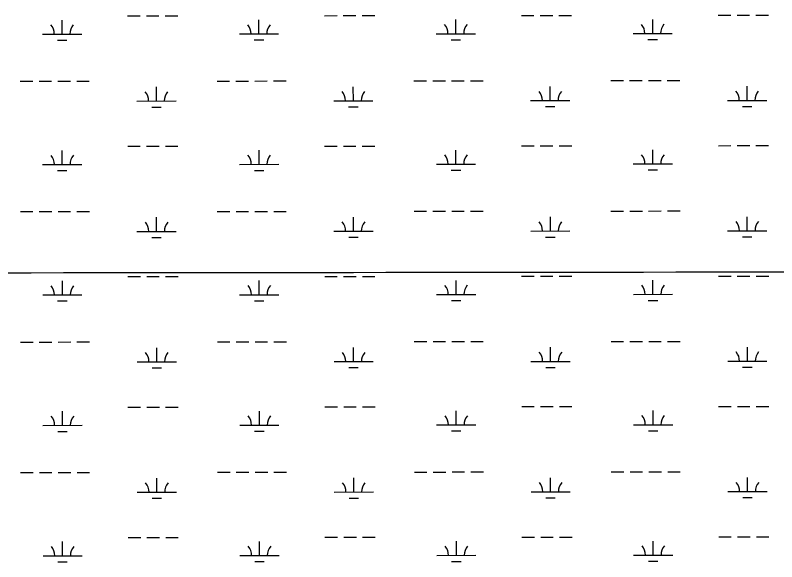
# Model space of a CAD drawing. Extents: x 3297753 to 3335611, y 652252 to 677623.
# Drawn here: x 3323431 to 3325372, y 666004 to 667399 of the extents above; entities that cross this region are included whole.
import ezdxf

# ---------------------------------------------------------------- set-up
doc = ezdxf.new("R2010")
doc.units = 0
doc.layers.add('V-GRID-MAJR', color=7, linetype='Continuous')
doc.layers.add('V-WETL-SWMP', color=7, linetype='Continuous')

msp = doc.modelspace()

# ---------------------------------------------------------------- linework, layer by layer
at = {"layer": 'V-GRID-MAJR'}
msp.add_spline([(3301864.932, 666722.723), (3307122.83, 666726.164), (3312380.728, 666730.37), (3317638.625, 666735.341), (3322896.522, 666741.077), (3328154.418, 666747.577), (3333412.313, 666754.8420000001), (3333412.3140000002, 666754.8420000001)], degree=3, dxfattribs=at)
at = {"layer": 'V-WETL-SWMP'}
for p, q in [((3323550.093477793, 667350.2552167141), (3323550.056843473, 667386.2551932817)), ((3323717.110140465, 667396.8551785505), (3323749.110123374, 667396.8877394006)), ((3323765.1101148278, 667396.904019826), (3323797.1100977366, 667396.9365806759)), ((3323813.110089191, 667396.9528611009), (3323845.1100720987, 667396.9854219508)), ((3324052.001209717, 667350.7659214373), (3324051.9645753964, 667386.7658980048)), ((3324219.017872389, 667397.3658832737), (3324251.017855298, 667397.3984441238)), ((3324267.0178467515, 667397.414724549), (3324299.01782966, 667397.447285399)), ((3324315.017821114, 667397.4635658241), (3324347.0178040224, 667397.496126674)), ((3324553.908941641, 667351.2766261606), (3324553.8723073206, 667387.2766027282)), ((3324720.925604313, 667397.876587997), (3324752.9255872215, 667397.9091488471)), ((3324768.925578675, 667397.9254292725), (3324800.925561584, 667397.9579901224)), ((3324816.9255530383, 667397.9742705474), (3324848.9255359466, 667398.0068313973)), ((3325055.8166735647, 667351.7873308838), (3325055.780039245, 667387.7873074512)), ((3325222.833336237, 667398.3872927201), (3325254.8333191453, 667398.4198535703)), ((3325270.8333105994, 667398.4361339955), (3325302.833293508, 667398.4686948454)), ((3325318.833284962, 667398.4849752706), (3325350.83326787, 667398.5175361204)), ((3323500.0935044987, 667350.2043403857), (3323600.093451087, 667350.3060930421)), ((3324002.0012364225, 667350.7150451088), (3324102.001183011, 667350.8167977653)), ((3324503.9089683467, 667351.2257498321), (3324603.9089149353, 667351.3275024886)), ((3325005.816700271, 667351.7364545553), (3325105.8166468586, 667351.8382072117)), ((3323538.1091870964, 667334.8120164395), (3323562.109174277, 667334.8364370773)), ((3324040.0169190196, 667335.3227211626), (3324064.0169062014, 667335.3471418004)), ((3324541.924650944, 667335.8334258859), (3324565.9246381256, 667335.8578465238)), ((3325043.832382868, 667336.3441306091), (3325067.832370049, 667336.3685512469)), ((3323443.37172151, 667230.0755782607), (3323475.371704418, 667230.1081391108)), ((3323491.3716958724, 667230.1244195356), (3323523.3716787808, 667230.1569803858)), ((3323539.3716702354, 667230.1732608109), (3323571.3716531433, 667230.205821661)), ((3323587.3716445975, 667230.2221020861), (3323619.3716275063, 667230.2546629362)), ((3323945.279453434, 667230.5862829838), (3323977.2794363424, 667230.6188438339)), ((3323993.2794277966, 667230.6351242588), (3324025.2794107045, 667230.667685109)), ((3324041.2794021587, 667230.683965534), (3324073.279385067, 667230.7165263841)), ((3324089.2793765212, 667230.7328068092), (3324121.27935943, 667230.7653676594)), ((3324447.1871853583, 667231.0969877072), (3324479.187168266, 667231.1295485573)), ((3324495.1871597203, 667231.1458289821), (3324527.1871426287, 667231.1783898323)), ((3324543.187134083, 667231.1946702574), (3324575.1871169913, 667231.2272311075)), ((3324591.1871084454, 667231.2435115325), (3324623.187091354, 667231.2760723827)), ((3324949.0949172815, 667231.6076924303), (3324981.0949001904, 667231.6402532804)), ((3324997.0948916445, 667231.6565337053), (3325029.094874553, 667231.6890945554)), ((3325045.094866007, 667231.7053749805), (3325077.094848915, 667231.7379358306)), ((3325093.094840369, 667231.7542162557), (3325125.0948232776, 667231.7867771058)), ((3323790.7391720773, 667179.6870145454), (3323790.702537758, 667215.6869911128)), ((3324292.6469040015, 667180.1977192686), (3324292.6102696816, 667216.1976958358)), ((3324794.554635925, 667180.7084239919), (3324794.5180016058, 667216.7084005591)), ((3325296.4623678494, 667181.2191287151), (3325296.425733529, 667217.2191052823)), ((3323740.739198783, 667179.6361382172), (3323840.739145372, 667179.7378908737)), ((3324242.646930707, 667180.1468429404), (3324342.6468772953, 667180.2485955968)), ((3324744.554662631, 667180.6575476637), (3324844.5546092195, 667180.7593003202)), ((3325246.462394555, 667181.1682523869), (3325346.4623411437, 667181.2700050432)), ((3323778.754881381, 667164.2438142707), (3323802.754868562, 667164.2682349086)), ((3324280.6626133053, 667164.7545189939), (3324304.662600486, 667164.7789396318)), ((3324782.570345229, 667165.2652237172), (3324806.57033241, 667165.2896443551)), ((3325284.4780771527, 667165.7759284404), (3325308.478064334, 667165.8003490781)), ((3323550.4320145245, 667017.5804332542), (3323550.3953802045, 667053.5804098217)), ((3323717.448677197, 667064.1803950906), (3323749.448660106, 667064.2129559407)), ((3323765.4486515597, 667064.229236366), (3323797.448634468, 667064.2617972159)), ((3323813.448625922, 667064.278077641), (3323845.4486088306, 667064.310638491)), ((3324052.3397464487, 667018.0911379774), (3324052.3031121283, 667054.0911145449)), ((3324219.356409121, 667064.6910998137), (3324251.356392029, 667064.7236606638)), ((3324267.356383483, 667064.7399410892), (3324299.3563663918, 667064.7725019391)), ((3324315.356357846, 667064.7887823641), (3324347.3563407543, 667064.821343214)), ((3324554.2474783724, 667018.6018427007), (3324554.2108440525, 667054.6018192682)), ((3324721.2641410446, 667065.2018045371), (3324753.2641239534, 667065.2343653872)), ((3324769.264115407, 667065.2506458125), (3324801.264098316, 667065.2832066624)), ((3324817.2640897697, 667065.2994870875), (3324849.264072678, 667065.3320479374)), ((3325056.155210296, 667019.1125474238), (3325056.118575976, 667055.1125239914)), ((3325223.171872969, 667065.7125092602), (3325255.171855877, 667065.7450701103)), ((3325271.1718473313, 667065.7613505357), (3325303.1718302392, 667065.7939113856)), ((3325319.1718216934, 667065.8101918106), (3325351.171804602, 667065.8427526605)), ((3323500.43204123, 667017.5295569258), (3323600.431987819, 667017.6313095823)), ((3324002.3397731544, 667018.040261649), (3324102.339719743, 667018.1420143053)), ((3324504.2475050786, 667018.5509663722), (3324604.2474516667, 667018.6527190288)), ((3325006.1552370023, 667019.0616710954), (3325106.1551835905, 667019.1634237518)), ((3323538.447723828, 667002.1372329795), (3323562.447711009, 667002.1616536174)), ((3324040.3554557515, 667002.6479377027), (3324064.3554429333, 667002.6723583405)), ((3324542.2631876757, 667003.158642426), (3324566.263174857, 667003.1830630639)), ((3325044.1709195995, 667003.6693471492), (3325068.1709067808, 667003.693767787)), ((3323443.7102582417, 666897.4007948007), (3323475.71024115, 666897.4333556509)), ((3323491.7102326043, 666897.4496360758), (3323523.710215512, 666897.4821969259)), ((3323539.710206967, 666897.4984773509), (3323571.710189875, 666897.5310382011)), ((3323587.7101813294, 666897.5473186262), (3323619.7101642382, 666897.5798794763)), ((3323945.617990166, 666897.9114995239), (3323977.617973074, 666897.944060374)), ((3323993.617964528, 666897.9603407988), (3324025.6179474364, 666897.992901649)), ((3324041.6179388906, 666898.0091820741), (3324073.617921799, 666898.0417429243)), ((3324089.6179132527, 666898.0580233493), (3324121.6178961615, 666898.0905841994)), ((3324447.5257220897, 666898.4222042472), (3324479.525704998, 666898.4547650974)), ((3324495.5256964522, 666898.4710455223), (3324527.5256793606, 666898.5036063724)), ((3324543.525670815, 666898.5198867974), (3324575.5256537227, 666898.5524476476)), ((3324591.525645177, 666898.5687280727), (3324623.5256280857, 666898.6012889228)), ((3324949.4334540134, 666898.9329089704), (3324981.4334369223, 666898.9654698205)), ((3324997.4334283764, 666898.9817502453), (3325029.4334112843, 666899.0143110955)), ((3325045.4334027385, 666899.0305915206), (3325077.433385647, 666899.0631523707)), ((3325093.433377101, 666899.0794327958), (3325125.4333600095, 666899.1119936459)), ((3323791.077708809, 666847.0122310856), (3323791.0410744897, 666883.0122076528)), ((3324292.985440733, 666847.5229358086), (3324292.9488064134, 666883.522912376)), ((3324794.893172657, 666848.033640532), (3324794.856538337, 666884.0336170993)), ((3325296.8009045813, 666848.5443452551), (3325296.764270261, 666884.5443218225)), ((3323741.077735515, 666846.9613547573), (3323841.0776821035, 666847.0631074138)), ((3324242.9854674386, 666847.4720594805), (3324342.9854140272, 666847.5738121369)), ((3324744.893199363, 666847.9827642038), (3324844.8931459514, 666848.0845168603)), ((3325246.800931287, 666848.4934689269), (3325346.800877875, 666848.5952215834)), ((3323779.093418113, 666831.5690308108), (3323803.0934052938, 666831.5934514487)), ((3324281.0011500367, 666832.0797355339), (3324305.0011372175, 666832.1041561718)), ((3324782.908881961, 666832.5904402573), (3324806.9088691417, 666832.6148608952)), ((3325284.8166138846, 666833.1011449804), (3325308.816601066, 666833.1255656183)), ((3323550.7705512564, 666684.9056497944), (3323550.7339169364, 666720.9056263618)), ((3323717.787213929, 666731.5056116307), (3323749.7871968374, 666731.5381724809)), ((3323765.787188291, 666731.5544529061), (3323797.7871712, 666731.587013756)), ((3323813.787162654, 666731.6032941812), (3323845.7871455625, 666731.6358550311)), ((3324052.67828318, 666685.4163545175), (3324052.64164886, 666721.416331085)), ((3324219.6949458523, 666732.0163163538), (3324251.694928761, 666732.048877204)), ((3324267.694920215, 666732.0651576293), (3324299.6949031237, 666732.0977184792)), ((3324315.6948945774, 666732.1139989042), (3324347.6948774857, 666732.1465597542)), ((3324554.5860151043, 666685.9270592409), (3324554.549380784, 666721.9270358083)), ((3324721.6026777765, 666732.5270210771), (3324753.6026606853, 666732.5595819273)), ((3324769.6026521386, 666732.5758623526), (3324801.6026350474, 666732.6084232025)), ((3324817.6026265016, 666732.6247036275), (3324849.60260941, 666732.6572644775)), ((3325056.493747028, 666686.437763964), (3325056.457112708, 666722.4377405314)), ((3325223.5104097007, 666733.0377258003), (3325255.5103926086, 666733.0702866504)), ((3325271.510384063, 666733.0865670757), (3325303.510366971, 666733.1191279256)), ((3325319.5103584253, 666733.1354083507), (3325351.5103413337, 666733.1679692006)), ((3323500.770577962, 666684.8547734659), (3323600.7705245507, 666684.9565261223)), ((3324002.6783098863, 666685.365478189), (3324102.6782564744, 666685.4672308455)), ((3324504.58604181, 666685.8761829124), (3324604.5859883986, 666685.9779355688)), ((3325006.493773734, 666686.3868876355), (3325106.4937203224, 666686.488640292)), ((3323538.7862605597, 666669.4624495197), (3323562.786247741, 666669.4868701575)), ((3324040.6939924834, 666669.9731542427), (3324064.6939796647, 666669.9975748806)), ((3324542.601724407, 666670.4838589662), (3324566.601711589, 666670.508279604)), ((3325044.5094563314, 666670.9945636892), (3325068.5094435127, 666671.0189843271)), ((3324447.8642588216, 666565.7474207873), (3324479.86424173, 666565.7799816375)), ((3324495.864233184, 666565.7962620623), (3324527.864216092, 666565.8288229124)), ((3324543.864207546, 666565.8451033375), (3324575.8641904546, 666565.8776641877)), ((3324591.864181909, 666565.8939446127), (3324623.8641648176, 666565.9265054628)), ((3324949.7719907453, 666566.2581255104), (3324981.7719736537, 666566.2906863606)), ((3324997.771965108, 666566.3069667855), (3325029.7719480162, 666566.3395276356)), ((3325045.7719394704, 666566.3558080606), (3325077.771922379, 666566.3883689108)), ((3325093.7719138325, 666566.4046493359), (3325125.771896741, 666566.437210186)), ((3323444.0487949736, 666564.7260113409), (3323476.0487778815, 666564.758572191)), ((3323492.0487693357, 666564.7748526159), (3323524.048752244, 666564.807413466)), ((3323540.0487436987, 666564.823693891), (3323572.048726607, 666564.8562547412)), ((3323588.048718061, 666564.8725351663), (3323620.0487009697, 666564.9050960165)), ((3323791.4162455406, 666514.3374476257), (3323791.3796112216, 666550.3374241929)), ((3323945.9565268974, 666565.236716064), (3323977.9565098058, 666565.2692769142)), ((3323993.95650126, 666565.285557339), (3324025.9564841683, 666565.3181181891)), ((3324041.956475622, 666565.3343986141), (3324073.9564585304, 666565.3669594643)), ((3324089.9564499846, 666565.3832398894), (3324121.9564328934, 666565.4158007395)), ((3324293.323977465, 666514.8481523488), (3324293.287343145, 666550.848128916)), ((3324795.231709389, 666515.3588570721), (3324795.195075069, 666551.3588336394)), ((3325297.1394413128, 666515.8695617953), (3325297.102806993, 666551.8695383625)), ((3323741.4162722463, 666514.2865712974), (3323841.4162188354, 666514.3883239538)), ((3324243.3240041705, 666514.7972760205), (3324343.323950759, 666514.899028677)), ((3324745.2317360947, 666515.3079807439), (3324845.231682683, 666515.4097334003)), ((3325247.1394680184, 666515.818685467), (3325347.139414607, 666515.9204381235)), ((3323779.4319548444, 666498.894247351), (3323803.431942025, 666498.9186679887)), ((3324281.3396867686, 666499.404952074), (3324305.3396739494, 666499.4293727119)), ((3324783.247418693, 666499.9156567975), (3324807.247405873, 666499.9400774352)), ((3325285.155150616, 666500.4263615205), (3325309.1551377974, 666500.4507821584)), ((3323718.1257506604, 666398.830828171), (3323750.1257335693, 666398.8633890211)), ((3323766.125725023, 666398.8796694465), (3323798.125707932, 666398.9122302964)), ((3323814.1256993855, 666398.9285107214), (3323846.125682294, 666398.9610715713)), ((3324220.033482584, 666399.3415328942), (3324252.033465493, 666399.3740937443)), ((3324268.0334569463, 666399.3903741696), (3324300.033439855, 666399.4229350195)), ((3324316.0334313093, 666399.4392154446), (3324348.0334142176, 666399.4717762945)), ((3324721.941214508, 666399.8522376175), (3324753.9411974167, 666399.8847984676)), ((3324769.9411888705, 666399.901078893), (3324801.9411717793, 666399.9336397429)), ((3324817.9411632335, 666399.9499201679), (3324849.9411461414, 666399.9824810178)), ((3325223.848946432, 666400.3629423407), (3325255.8489293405, 666400.3955031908)), ((3325271.8489207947, 666400.4117836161), (3325303.848903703, 666400.444344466)), ((3325319.8488951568, 666400.4606248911), (3325351.848878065, 666400.493185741)), ((3323551.109087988, 666352.2308663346), (3323551.0724536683, 666388.2308429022)), ((3324053.016819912, 666352.7415710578), (3324052.9801855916, 666388.7415476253)), ((3324554.924551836, 666353.2522757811), (3324554.887917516, 666389.2522523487)), ((3325056.8322837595, 666353.7629805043), (3325056.79564944, 666389.7629570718)), ((3323501.109114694, 666352.1799900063), (3323601.109061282, 666352.2817426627)), ((3324003.0168466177, 666352.6906947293), (3324103.0167932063, 666352.7924473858)), ((3324504.924578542, 666353.2013994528), (3324604.9245251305, 666353.3031521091)), ((3325006.832310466, 666353.7121041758), (3325106.832257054, 666353.8138568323)), ((3323539.124797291, 666336.78766606), (3323563.1247844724, 666336.8120866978)), ((3324041.032529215, 666337.2983707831), (3324065.0325163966, 666337.322791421)), ((3324542.940261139, 666337.8090755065), (3324566.940248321, 666337.8334961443)), ((3325044.8479930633, 666338.3197802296), (3325068.847980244, 666338.3442008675)), ((3323444.387331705, 666232.0512278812), (3323476.3873146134, 666232.0837887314)), ((3323492.3873060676, 666232.1000691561), (3323524.387288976, 666232.1326300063)), ((3323540.38728043, 666232.1489104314), (3323572.3872633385, 666232.1814712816)), ((3323588.3872547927, 666232.1977517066), (3323620.3872377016, 666232.2303125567)), ((3323791.7547822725, 666181.662664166), (3323791.718147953, 666217.6626407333)), ((3323946.2950636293, 666232.5619326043), (3323978.2950465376, 666232.5944934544)), ((3323994.2950379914, 666232.6107738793), (3324026.2950208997, 666232.6433347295)), ((3324042.295012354, 666232.6596151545), (3324074.2949952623, 666232.6921760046)), ((3324090.2949867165, 666232.7084564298), (3324122.294969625, 666232.7410172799)), ((3324293.6625141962, 666182.1733688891), (3324293.625879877, 666218.1733454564)), ((3324448.2027955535, 666233.0726373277), (3324480.2027784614, 666233.1051981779)), ((3324496.2027699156, 666233.1214786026), (3324528.202752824, 666233.1540394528)), ((3324544.202744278, 666233.1703198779), (3324576.2027271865, 666233.2028807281)), ((3324592.20271864, 666233.2191611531), (3324624.202701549, 666233.2517220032)), ((3324795.5702461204, 666182.6840736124), (3324795.5336118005, 666218.6840501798)), ((3324950.1105274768, 666233.5833420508), (3324982.1105103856, 666233.6159029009)), ((3324998.11050184, 666233.6321833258), (3325030.110484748, 666233.664744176)), ((3325046.110476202, 666233.681024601), (3325078.1104591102, 666233.7135854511)), ((3325094.1104505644, 666233.7298658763), (3325126.110433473, 666233.7624267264)), ((3325297.4779780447, 666183.1947783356), (3325297.4413437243, 666219.1947549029)), ((3323741.754808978, 666181.6117878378), (3323841.7547555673, 666181.7135404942)), ((3324243.6625409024, 666182.1224925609), (3324343.6624874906, 666182.2242452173)), ((3324745.570272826, 666182.6331972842), (3324845.570219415, 666182.7349499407)), ((3325247.4780047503, 666183.1439020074), (3325347.477951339, 666183.2456546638)), ((3323779.7704915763, 666166.2194638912), (3323803.770478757, 666166.2438845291)), ((3324281.6782235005, 666166.7301686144), (3324305.678210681, 666166.7545892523)), ((3324783.5859554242, 666167.2408733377), (3324807.585942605, 666167.2652939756)), ((3325285.493687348, 666167.7515780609), (3325309.4936745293, 666167.7759986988)), ((3323718.4642873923, 666066.1560447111), (3323750.464270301, 666066.1886055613)), ((3323766.4642617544, 666066.2048859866), (3323798.4642446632, 666066.2374468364)), ((3323814.4642361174, 666066.2537272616), (3323846.464219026, 666066.2862881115)), ((3324220.3720193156, 666066.6667494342), (3324252.3720022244, 666066.6993102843)), ((3324268.371993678, 666066.7155907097), (3324300.371976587, 666066.7481515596)), ((3324316.371968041, 666066.7644319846), (3324348.371950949, 666066.7969928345)), ((3324722.27975124, 666067.1774541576), (3324754.2797341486, 666067.2100150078)), ((3324770.2797256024, 666067.226295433), (3324802.2797085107, 666067.2588562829)), ((3324818.279699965, 666067.275136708), (3324850.2796828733, 666067.307697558)), ((3325224.187483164, 666067.6881588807), (3325256.1874660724, 666067.7207197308)), ((3325272.187457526, 666067.7370001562), (3325304.1874404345, 666067.7695610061)), ((3325320.1874318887, 666067.7858414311), (3325352.187414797, 666067.818402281)), ((3323551.4476247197, 666019.5560828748), (3323551.4109904, 666055.5560594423)), ((3324053.355356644, 666020.066787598), (3324053.3187223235, 666056.0667641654)), ((3324555.2630885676, 666020.5774923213), (3324555.2264542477, 666056.5774688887)), ((3325057.1708204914, 666021.0881970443), (3325057.1341861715, 666057.0881736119)), ((3323501.4476514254, 666019.5052065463), (3323601.447598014, 666019.6069592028)), ((3323539.463334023, 666004.1128826), (3323563.4633212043, 666004.1373032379)), ((3324003.3553833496, 666020.0159112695), (3324103.3553299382, 666020.1176639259)), ((3324041.3710659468, 666004.6235873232), (3324065.3710531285, 666004.6480079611)), ((3324505.2631152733, 666020.5266159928), (3324605.263061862, 666020.6283686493)), ((3324543.2787978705, 666005.1342920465), (3324567.2787850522, 666005.1587126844)), ((3325007.1708471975, 666021.037320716), (3325107.1707937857, 666021.1390733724)), ((3325045.1865297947, 666005.6449967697), (3325069.186516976, 666005.6694174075))]:
    msp.add_line(p, q, dxfattribs=at)
for centre, radius, start, end in [((3323494.850088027, 667350.6738084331), 35.24628790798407, 359.28648001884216, 40.83013835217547), ((3323605.3359012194, 667350.7862307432), 35.246287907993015, 139.28647683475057, 180.8301351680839), ((3323996.7578199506, 667351.1845131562), 35.24628790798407, 359.28648001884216, 40.83013835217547), ((3324107.2436331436, 667351.2969354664), 35.246287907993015, 139.28647683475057, 180.8301351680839), ((3324498.665551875, 667351.6952178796), 35.24628790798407, 359.28648001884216, 40.83013835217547), ((3324609.1513650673, 667351.8076401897), 35.246287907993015, 139.28647683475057, 180.8301351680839), ((3325000.573283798, 667352.2059226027), 35.24628790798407, 359.28648001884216, 40.83013835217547), ((3325111.0590969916, 667352.3183449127), 35.246287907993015, 139.28647683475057, 180.8301351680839), ((3323735.495782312, 667180.1056062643), 35.24628790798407, 359.28648001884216, 40.83013835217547), ((3323845.981595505, 667180.2180285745), 35.246287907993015, 139.28647683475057, 180.8301351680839), ((3324237.4035142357, 667180.6163109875), 35.24628790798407, 359.28648001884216, 40.83013835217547), ((3324347.8893274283, 667180.7287332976), 35.246287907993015, 139.28647683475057, 180.8301351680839), ((3324739.3112461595, 667181.1270157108), 35.24628790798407, 359.28648001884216, 40.83013835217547), ((3324849.7970593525, 667181.239438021), 35.246287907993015, 139.28647683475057, 180.8301351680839), ((3325241.2189780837, 667181.637720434), 35.24628790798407, 359.28648001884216, 40.83013835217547), ((3325351.7047912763, 667181.750142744), 35.246287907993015, 139.28647683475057, 180.8301351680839), ((3323495.1886247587, 667017.9990249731), 35.24628790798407, 359.28648001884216, 40.83013835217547), ((3323605.6744379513, 667018.1114472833), 35.246287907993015, 139.28647683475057, 180.8301351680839), ((3323997.0963566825, 667018.5097296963), 35.24628790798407, 359.28648001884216, 40.83013835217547), ((3324107.582169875, 667018.6221520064), 35.246287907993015, 139.28647683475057, 180.8301351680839), ((3324499.004088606, 667019.0204344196), 35.24628790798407, 359.28648001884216, 40.83013835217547), ((3324609.4899017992, 667019.1328567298), 35.246287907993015, 139.28647683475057, 180.8301351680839), ((3325000.91182053, 667019.5311391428), 35.24628790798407, 359.28648001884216, 40.83013835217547), ((3325111.3976337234, 667019.6435614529), 35.246287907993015, 139.28647683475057, 180.8301351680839), ((3323735.834319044, 666847.4308228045), 35.24628790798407, 359.28648001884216, 40.83013835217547), ((3323846.3201322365, 666847.5432451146), 35.246287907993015, 139.28647683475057, 180.8301351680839), ((3324237.742050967, 666847.9415275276), 35.24628790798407, 359.28648001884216, 40.83013835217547), ((3324348.22786416, 666848.0539498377), 35.246287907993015, 139.28647683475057, 180.8301351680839), ((3324739.6497828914, 666848.452232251), 35.24628790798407, 359.28648001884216, 40.83013835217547), ((3324850.1355960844, 666848.5646545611), 35.246287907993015, 139.28647683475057, 180.8301351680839), ((3325241.5575148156, 666848.962936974), 35.24628790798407, 359.28648001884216, 40.83013835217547), ((3325352.0433280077, 666849.0753592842), 35.246287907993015, 139.28647683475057, 180.8301351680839), ((3323495.5271614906, 666685.3242415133), 35.24628790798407, 359.28648001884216, 40.83013835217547), ((3323606.0129746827, 666685.4366638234), 35.246287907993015, 139.28647683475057, 180.8301351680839), ((3323997.434893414, 666685.8349462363), 35.24628790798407, 359.28648001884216, 40.83013835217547), ((3324107.920706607, 666685.9473685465), 35.246287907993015, 139.28647683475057, 180.8301351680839), ((3324499.342625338, 666686.3456509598), 35.24628790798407, 359.28648001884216, 40.83013835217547), ((3324609.828438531, 666686.4580732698), 35.246287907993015, 139.28647683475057, 180.8301351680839), ((3325001.250357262, 666686.8563556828), 35.24628790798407, 359.28648001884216, 40.83013835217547), ((3325111.736170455, 666686.968777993), 35.246287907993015, 139.28647683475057, 180.8301351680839), ((3323736.1728557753, 666514.7560393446), 35.24628790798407, 359.28648001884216, 40.83013835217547), ((3323846.6586689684, 666514.8684616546), 35.246287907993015, 139.28647683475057, 180.8301351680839), ((3324238.080587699, 666515.2667440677), 35.24628790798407, 359.28648001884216, 40.83013835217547), ((3324348.5664008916, 666515.3791663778), 35.246287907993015, 139.28647683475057, 180.8301351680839), ((3324739.9883196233, 666515.7774487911), 35.24628790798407, 359.28648001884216, 40.83013835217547), ((3324850.474132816, 666515.8898711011), 35.246287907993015, 139.28647683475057, 180.8301351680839), ((3325241.896051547, 666516.2881535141), 35.24628790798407, 359.28648001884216, 40.83013835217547), ((3325352.3818647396, 666516.4005758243), 35.246287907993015, 139.28647683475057, 180.8301351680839), ((3323495.865698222, 666352.6494580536), 35.24628790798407, 359.28648001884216, 40.83013835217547), ((3323606.3515114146, 666352.7618803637), 35.246287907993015, 139.28647683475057, 180.8301351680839), ((3323997.773430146, 666353.1601627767), 35.24628790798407, 359.28648001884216, 40.83013835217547), ((3324108.259243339, 666353.2725850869), 35.246287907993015, 139.28647683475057, 180.8301351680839), ((3324499.68116207, 666353.6708675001), 35.24628790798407, 359.28648001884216, 40.83013835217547), ((3324610.1669752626, 666353.7832898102), 35.246287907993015, 139.28647683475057, 180.8301351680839), ((3325001.5888939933, 666354.1815722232), 35.24628790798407, 359.28648001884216, 40.83013835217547), ((3325112.074707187, 666354.2939945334), 35.246287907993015, 139.28647683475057, 180.8301351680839), ((3323736.5113925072, 666182.081255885), 35.24628790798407, 359.28648001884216, 40.83013835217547), ((3323846.9972057, 666182.193678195), 35.246287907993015, 139.28647683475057, 180.8301351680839), ((3324238.4191244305, 666182.591960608), 35.24628790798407, 359.28648001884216, 40.83013835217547), ((3324348.9049376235, 666182.7043829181), 35.246287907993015, 139.28647683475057, 180.8301351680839), ((3324740.3268563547, 666183.1026653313), 35.24628790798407, 359.28648001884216, 40.83013835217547), ((3324850.8126695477, 666183.2150876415), 35.246287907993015, 139.28647683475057, 180.8301351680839), ((3325242.234588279, 666183.6133700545), 35.24628790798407, 359.28648001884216, 40.83013835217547), ((3325352.720401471, 666183.7257923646), 35.246287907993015, 139.28647683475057, 180.8301351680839), ((3323496.204234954, 666019.9746745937), 35.24628790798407, 359.28648001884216, 40.83013835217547), ((3323606.6900481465, 666020.0870969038), 35.246287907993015, 139.28647683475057, 180.8301351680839), ((3323998.1119668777, 666020.4853793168), 35.24628790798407, 359.28648001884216, 40.83013835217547), ((3324108.5977800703, 666020.5978016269), 35.246287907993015, 139.28647683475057, 180.8301351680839), ((3324500.0196988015, 666020.9960840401), 35.24628790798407, 359.28648001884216, 40.83013835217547), ((3324610.5055119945, 666021.1085063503), 35.246287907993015, 139.28647683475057, 180.8301351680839), ((3325001.927430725, 666021.5067887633), 35.24628790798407, 359.28648001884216, 40.83013835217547), ((3325112.4132439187, 666021.6192110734), 35.246287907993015, 139.28647683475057, 180.8301351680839)]:
    msp.add_arc(centre, radius, start, end, dxfattribs=at)

doc.saveas('drawing.dxf')
